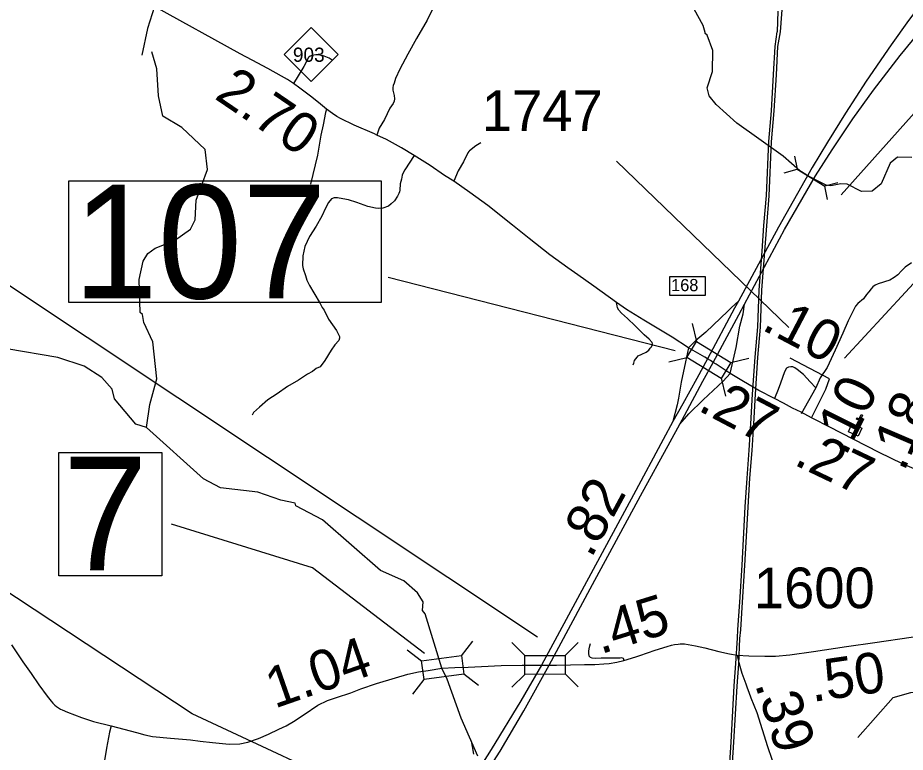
# Model space of a CAD drawing. Extents: x 2290615 to 2522933, y 819489 to 1012715.
# Drawn here: x 2382276 to 2393203, y 949222 to 958270 of the extents above; entities that cross this region are included whole.
import ezdxf

# ---------------------------------------------------------------- set-up
doc = ezdxf.new("R2010")
doc.units = 0
for name, color, linetype in [('Exist Cultural Church CELL', 7, 'Continuous'), ('Exist Hydrographic Creek Single Shore', 7, 'Continuous'), ('Exist Hydrographic Misc Water Feature', 7, 'Continuous'), ('Exist Road Non-System Type 51', 7, 'Continuous'), ('Exist Road Primary Interstate Divided Center Attributed', 7, 'Continuous'), ('Exist Road Primary Interstate Interchange CELL', 7, 'Continuous'), ('Exist Road Primary Interstate Mileage Hundredths English Label', 7, 'Continuous'), ('Exist Road Primary Interstate Ramp 1 Lane Attributed', 7, 'Continuous'), ('Exist Road Primary Interstate Structure Culvert CELL', 7, 'Continuous'), ('Exist Road Primary Interstate Structure Culvert Number Label', 7, 'Continuous'), ('Exist Road Primary NC Attributed', 7, 'Continuous'), ('Exist Road Primary NC Mileage Hundredths English Label', 7, 'Continuous'), ('Exist Road Primary NC Shield CELL', 7, 'Continuous'), ('Exist Road Primary NC Shield Number Label', 7, 'Continuous'), ('Exist Road Primary NC Structure Standard Bridge CELL', 7, 'Continuous'), ('Exist Road Primary NC Structure Standard Bridge Number Label', 7, 'Continuous'), ('Exist Road Secondary Mileage Hundredths English Label', 7, 'Continuous'), ('Exist Road Secondary Mileage Tenths English Label', 7, 'Continuous'), ('Exist Road Secondary Structure Standard Bridge CELL', 7, 'Continuous'), ('Exist Road Secondary Structure Standard Bridge Number Label', 7, 'Continuous'), ('Exist Road Secondary Type 51 Attributed', 7, 'Continuous'), ('Exist Road Secondary Type 51 Number Label', 7, 'Continuous'), ('Exist Utilities Electrical Transmission Line', 7, 'Continuous')]:
    doc.layers.add(name, color=color, linetype=linetype)

msp = doc.modelspace()

# ---------------------------------------------------------------- linework, layer by layer
at = {"layer": 'Exist Cultural Church CELL'}
msp.add_lwpolyline([(2392547, 953267), (2392599, 953244), (2392631, 953313), (2392601, 953326), (2392608, 953341), (2392637, 953328), (2392662, 953383), (2392676, 953376), (2392652, 953321), (2392681, 953308), (2392674, 953293), (2392645, 953307), (2392614, 953237), (2392667, 953213), (2392623, 953116), (2392504, 953170)], close=True, dxfattribs=at)
at = {"layer": 'Exist Hydrographic Creek Single Shore'}
for points in [[(2390741, 958077), (2390738, 958090), (2390714, 958175), (2390450, 958663), (2389898, 959372), (2389764, 959472), (2389589, 959461), (2389350, 959258), (2389193, 959189), (2388935, 959178), (2388609, 959247), (2388315, 959386), (2387641, 959959), (2387514, 960135), (2386992, 961150), (2386714, 961366), (2386572, 961412)], [(2393284, 956547), (2393109, 956553), (2393018, 956477), (2392905, 956226), (2392797, 956133), (2392664, 956131), (2392488, 956222), (2392410, 956224), (2392286, 956198), (2392230, 956208), (2392123, 956260), (2392038, 956305), (2391978, 956339), (2391903, 956384), (2391700, 956567), (2391128, 956971), (2390875, 957200), (2390790, 957308), (2390764, 957406), (2390828, 957608), (2390833, 957865), (2390764, 958056), (2390741, 958077)], [(2383863, 953222), (2383729, 953262), (2383466, 953577), (2383440, 953694), (2383313, 953839), (2383095, 953978), (2382768, 954083), (2382142, 954192)], [(2387940, 949172), (2387735, 949642), (2387562, 950124), (2387499, 950259), (2387293, 950927), (2387259, 950968), (2387266, 951077), (2387198, 951186), (2387029, 951333), (2386744, 951462), (2386027, 952086), (2385700, 952257), (2385691, 952289), (2385516, 952328), (2385231, 952425), (2384772, 952478), (2384563, 952591), (2383863, 953222)]]:
    msp.add_lwpolyline(points, dxfattribs=at)
at = {"layer": 'Exist Hydrographic Misc Water Feature'}
for points in [[(2383863, 953222), (2383901, 953506), (2383988, 953824), (2383940, 954276), (2383829, 954514), (2383811, 954615), (2383785, 954640), (2383772, 955047), (2383819, 955272), (2383876, 955366), (2383967, 955432), (2384207, 955527), (2384405, 955664), (2384462, 955781), (2384475, 956021), (2384612, 956401), (2384584, 956649), (2384297, 956920), (2384062, 957058), (2384008, 957308), (2383987, 957642), (2383926, 957850)], [(2392620, 949406), (2393055, 949896), (2393271, 949958), (2393688, 949972), (2394218, 950227), (2394450, 950289), (2394675, 950308), (2395321, 950610), (2395518, 950805), (2395759, 950881), (2396357, 950991), (2396548, 951067), (2396829, 951230), (2397255, 951152), (2397471, 951188), (2397570, 951247), (2397773, 951627), (2397888, 951736), (2398162, 951823), (2398379, 951858), (2398562, 951836)]]:
    msp.add_lwpolyline(points, dxfattribs=at)
at = {"layer": 'Exist Road Non-System Type 51'}
msp.add_line((2392100, 953713), (2391920, 953391), dxfattribs=at)
for points in [[(2387509, 958640), (2387318, 958240), (2387184, 958015), (2387078, 957821), (2386981, 957635), (2386928, 957520), (2386910, 957464), (2386898, 957434), (2386896, 957410), (2386895, 957376), (2386902, 957347), (2386912, 957312), (2386915, 957272), (2386912, 957243), (2386898, 957213), (2386859, 957155), (2386791, 957015), (2386727, 956910), (2386711, 956862), (2386698, 956825)], [(2383959, 958409), (2383875, 958136), (2383805, 957808)], [(2386148, 957747), (2386110, 957773), (2386029, 957803), (2386003, 957808), (2385975, 957813), (2385947, 957814), (2385901, 957806), (2385877, 957796), (2385856, 957779), (2385800, 957669), (2385670, 957462)], [(2386079, 957142), (2386067, 957101), (2386038, 956952), (2386009, 956824), (2385968, 956577), (2385882, 956222)], [(2387976, 956728), (2387918, 956693), (2387839, 956632), (2387830, 956622), (2387816, 956608), (2387764, 956497), (2387697, 956383), (2387645, 956259)], [(2387157, 956575), (2387043, 956396), (2387027, 956366), (2387011, 956331), (2387000, 956283), (2386985, 956225), (2386980, 956145), (2386976, 956127), (2386970, 956105), (2386953, 956071), (2386914, 956016), (2386874, 955976), (2386841, 955951), (2386771, 955926), (2386721, 955920), (2386681, 955923), (2386587, 955946), (2386450, 955994), (2386348, 956027), (2386280, 956040), (2386211, 956051), (2386173, 956052), (2386139, 956040), (2386102, 955995), (2386067, 955926), (2386020, 955827), (2385952, 955704), (2385868, 955576), (2385811, 955452), (2385785, 955339), (2385783, 955219), (2385790, 955179), (2385819, 955096), (2385835, 955039), (2385869, 954971), (2385923, 954882), (2386001, 954750), (2386025, 954701), (2386048, 954666), (2386103, 954559), (2386202, 954418), (2386236, 954345), (2386239, 954321), (2386228, 954294), (2386181, 954242), (2386134, 954176), (2386056, 954049), (2385999, 953968), (2385951, 953950), (2385904, 953913), (2385844, 953878), (2385733, 953807), (2385598, 953727), (2385470, 953639), (2385356, 953562), (2385252, 953475), (2385177, 953409), (2385162, 953373)], [(2393279, 955253), (2393202, 955196), (2393158, 955152), (2393111, 955104), (2393066, 955070), (2393014, 955039), (2392869, 954992), (2392833, 954976), (2392804, 954956), (2392783, 954932), (2392753, 954895), (2392727, 954861), (2392687, 954807), (2392618, 954751), (2392590, 954718), (2392563, 954661), (2392499, 954537), (2392433, 954385), (2392339, 954175), (2392241, 953962), (2392157, 953835), (2392100, 953713)], [(2389854, 953996), (2389860, 954016), (2389869, 954048), (2389901, 954090), (2389916, 954106), (2389958, 954127), (2390015, 954152), (2390047, 954176), (2390064, 954199), (2390078, 954216), (2390086, 954235), (2390092, 954253), (2390088, 954268), (2390050, 954311), (2389990, 954366), (2389879, 954476), (2389784, 954567), (2389711, 954632), (2389675, 954667), (2389661, 954695), (2389654, 954723), (2389648, 954761)], [(2392100, 953713), (2392032, 953787), (2391951, 953876), (2391872, 953939), (2391842, 953958), (2391820, 953968), (2391794, 953971), (2391764, 953967), (2391741, 953952), (2391718, 953908), (2391667, 953770), (2391639, 953690), (2391593, 953579)], [(2389740, 950354), (2389738, 950368), (2389732, 950377), (2389723, 950382), (2389710, 950385), (2389694, 950382), (2389662, 950381), (2389577, 950381), (2389461, 950382), (2389389, 950378), (2389350, 950381), (2389326, 950390), (2389313, 950406), (2389308, 950444), (2389308, 950469), (2389312, 950497), (2389318, 950534), (2389326, 950563)]]:
    msp.add_lwpolyline(points, dxfattribs=at)
at = {"layer": 'Exist Road Primary Interstate Divided Center Attributed'}
for points in [[(2391225, 954740), (2391718, 955662), (2392098, 956322), (2392304, 956642), (2392559, 957026), (2392813, 957379), (2393142, 957807), (2393503, 958245), (2393930, 958726), (2394529, 959405), (2395244, 960218), (2395946, 961013), (2396320, 961447), (2396738, 961985), (2396963, 962303), (2397189, 962656), (2397408, 963015), (2397617, 963399), (2397800, 963761), (2397944, 964074), (2398121, 964482), (2398330, 965052), (2398514, 965606), (2398551, 965715)], [(2393726, 958881), (2393244, 958235), (2393028, 957937), (2392722, 957489), (2392468, 957095), (2392247, 956738), (2392058, 956426), (2391642, 955690), (2391151, 954780)], [(2391151, 954780), (2391100, 954693), (2390769, 954067)], [(2390837, 954024), (2391153, 954609), (2391225, 954740)], [(2390769, 954067), (2390637, 953825), (2390465, 953516), (2390343, 953295)], [(2390426, 953264), (2390483, 953370), (2390712, 953794), (2390837, 954024)], [(2390343, 953295), (2390221, 953074), (2389856, 952395), (2389250, 951270), (2388723, 950295)], [(2388817, 950296), (2389351, 951290), (2389943, 952382), (2390307, 953047), (2390426, 953264)], [(2388723, 950295), (2388471, 949856), (2388105, 949255), (2387741, 948679), (2387400, 948179), (2387022, 947660), (2386570, 947042), (2386411, 946802), (2386286, 946615), (2384123, 943600), (2383588, 942862)], [(2383669, 942841), (2384208, 943579), (2384671, 944226), (2385165, 944906), (2386429, 946667), (2386548, 946850), (2386761, 947144), (2387079, 947593), (2387482, 948148), (2387867, 948694), (2388216, 949236), (2388506, 949731), (2388817, 950296)]]:
    msp.add_lwpolyline(points, dxfattribs=at)
at = {"layer": 'Exist Road Primary Interstate Interchange CELL'}
msp.add_lwpolyline([(2390304, 955081), (2390739, 955081), (2390739, 954847), (2390304, 954847)], close=True, dxfattribs=at)
at = {"layer": 'Exist Road Primary Interstate Ramp 1 Lane Attributed'}
for points in [[(2391151, 954780), (2391063, 954701), (2391019, 954656), (2390746, 954396), (2390624, 954296), (2390535, 954204)], [(2391048, 953888), (2391123, 954207), (2391167, 954469), (2391206, 954622), (2391225, 954740)], [(2390535, 954204), (2390497, 954033), (2390445, 953781), (2390413, 953585), (2390393, 953500), (2390343, 953295)], [(2390426, 953264), (2390538, 953389), (2390716, 953563), (2390961, 953794), (2391048, 953888)]]:
    msp.add_lwpolyline(points, dxfattribs=at)
at = {"layer": 'Exist Road Primary Interstate Structure Culvert CELL'}
for p, q in [((2391840, 956567), (2391873, 956404)), ((2391712, 956361), (2391873, 956404)), ((2391873, 956404), (2392211, 956195)), ((2392372, 956237), (2392211, 956195)), ((2392244, 956031), (2392211, 956195)), ((2387859, 949362), (2387888, 949198))]:
    msp.add_line(p, q, dxfattribs=at)
at = {"layer": 'Exist Road Primary Interstate Structure Culvert Number Label'}
msp.add_lwpolyline([(2392414, 956088), (2393834, 957678), (2395878, 958047), (2399625, 957280), (2400364, 955634)], dxfattribs=at)
at = {"layer": 'Exist Road Primary NC Attributed'}
for points in [[(2390535, 954204), (2390333, 954334), (2389985, 954545), (2389769, 954678), (2389648, 954761), (2389370, 954964), (2389173, 955103), (2389047, 955191), (2388826, 955350), (2388573, 955552), (2388367, 955716), (2388062, 955958), (2387842, 956117), (2387645, 956259), (2387531, 956328), (2387354, 956449), (2387157, 956575), (2387000, 956669), (2386816, 956769), (2386698, 956825), (2386667, 956840), (2386417, 956947), (2386249, 957029), (2386206, 957054), (2386150, 957092), (2386079, 957142), (2386002, 957207), (2385895, 957292), (2385748, 957404), (2385670, 957462), (2385599, 957511), (2385524, 957551), (2385354, 957643), (2385162, 957748), (2385014, 957827), (2383959, 958409)], [(2390769, 954067), (2390734, 954089), (2390535, 954204)], [(2390837, 954024), (2390804, 954046), (2390769, 954067)], [(2391048, 953888), (2390873, 954002), (2390837, 954024)], [(2392048, 953342), (2391921, 953410), (2391816, 953461), (2391702, 953522), (2391593, 953579), (2391401, 953677), (2391210, 953791), (2391048, 953888)], [(2393311, 952713), (2393169, 952777), (2392883, 952914), (2392568, 953073), (2392268, 953232), (2392074, 953328), (2392048, 953342)]]:
    msp.add_lwpolyline(points, dxfattribs=at)
at = {"layer": 'Exist Road Primary NC Shield CELL'}
msp.add_lwpolyline([(2385555, 957817), (2385888, 958150), (2386221, 957817), (2385888, 957484)], close=True, dxfattribs=at)
at = {"layer": 'Exist Road Primary NC Structure Standard Bridge CELL'}
for p, q in [((2390578, 954502), (2390632, 954282)), ((2390292, 954030), (2390512, 954084)), ((2391055, 954024), (2391275, 954077)), ((2390938, 953830), (2390991, 953610))]:
    msp.add_line(p, q, dxfattribs=at)
msp.add_lwpolyline([(2390632, 954282), (2391056, 954025), (2390935, 953827), (2390512, 954084)], close=True, dxfattribs=at)
at = {"layer": 'Exist Road Primary NC Structure Standard Bridge Number Label'}
msp.add_line((2390370, 954166), (2386836, 955069), dxfattribs=at)
msp.add_lwpolyline([(2382907, 956262), (2386751, 956262), (2386751, 954762), (2382907, 954762)], close=True, dxfattribs=at)
at = {"layer": 'Exist Road Secondary Structure Standard Bridge CELL'}
for p, q in [((2387740, 950411), (2387878, 950591)), ((2387069, 950485), (2387248, 950348)), ((2388359, 950573), (2388519, 950414)), ((2389015, 950414), (2389175, 950574)), ((2387770, 950187), (2387949, 950049)), ((2388360, 950022), (2388520, 950182)), ((2389016, 950187), (2389176, 950028)), ((2387141, 949938), (2387279, 950118))]:
    msp.add_line(p, q, dxfattribs=at)
for points in [[(2387248, 950348), (2387740, 950413), (2387770, 950183), (2387279, 950118)], [(2388519, 950414), (2389015, 950415), (2389016, 950183), (2388520, 950182)]]:
    msp.add_lwpolyline(points, close=True, dxfattribs=at)
at = {"layer": 'Exist Road Secondary Structure Standard Bridge Number Label'}
msp.add_line((2388674, 950641), (2381352, 955512), dxfattribs=at)
for points in [[(2388995, 947559), (2384423, 949697), (2380736, 952131), (2379777, 953053)], [(2387283, 950437), (2385905, 951493), (2384169, 952030)]]:
    msp.add_lwpolyline(points, dxfattribs=at)
msp.add_lwpolyline([(2382784, 952914), (2384051, 952914), (2384051, 951396), (2382784, 951396)], close=True, dxfattribs=at)
at = {"layer": 'Exist Road Secondary Type 51 Attributed'}
for points in [[(2392270, 953822), (2391786, 954077)], [(2392048, 953342), (2392224, 953695), (2392270, 953822)], [(2391134, 950417), (2391278, 950408), (2391476, 950404), (2391604, 950406), (2391782, 950424), (2392072, 950465), (2392480, 950525), (2392827, 950575), (2393274, 950641), (2393470, 950670), (2393563, 950687), (2393641, 950706), (2393683, 950725), (2393740, 950757)], [(2382201, 950544), (2382341, 950335), (2382440, 950191), (2382538, 950051), (2382639, 949912), (2382688, 949853), (2382710, 949827), (2382732, 949803), (2382755, 949784), (2382780, 949770), (2382801, 949755), (2382824, 949745), (2382890, 949714), (2383060, 949650), (2383211, 949603), (2383425, 949547)], [(2388817, 950296), (2388865, 950297), (2388911, 950297), (2389255, 950302), (2389382, 950305), (2389493, 950310), (2389558, 950317), (2389651, 950332), (2389740, 950354), (2389884, 950397), (2389936, 950416), (2390125, 950480), (2390270, 950525), (2390323, 950541), (2390363, 950549), (2390406, 950554), (2390432, 950557), (2390486, 950557), (2390529, 950551), (2390619, 950533), (2390734, 950509), (2390908, 950465), (2391038, 950436), (2391134, 950417)], [(2391134, 950417), (2391142, 950378), (2391152, 950328), (2391168, 950282), (2391192, 950196), (2391240, 950064), (2391258, 950017), (2391277, 949964), (2391300, 949891), (2391374, 949710), (2391441, 949503), (2391508, 949294), (2391612, 948980), (2391785, 948448)], [(2383425, 949547), (2383583, 949507), (2383738, 949467), (2383842, 949438), (2383934, 949417), (2384157, 949396), (2384402, 949376), (2384522, 949360), (2384675, 949342), (2384880, 949323), (2385012, 949325), (2385111, 949346), (2385239, 949391), (2385364, 949443), (2385490, 949507), (2385583, 949549), (2385670, 949600), (2385801, 949687), (2385971, 949803), (2386091, 949859), (2386200, 949897), (2386379, 949956), (2386500, 950003), (2386692, 950068), (2386928, 950139), (2387079, 950185), (2387211, 950213), (2387330, 950231), (2387499, 950259)], [(2387499, 950259), (2387659, 950265), (2387823, 950272), (2387985, 950277), (2388229, 950289), (2388487, 950293), (2388589, 950293), (2388675, 950294), (2388723, 950295)], [(2388723, 950295), (2388770, 950295), (2388817, 950296)], [(2383425, 949547), (2383404, 949471), (2383371, 949274), (2383341, 949095), (2383312, 948920), (2383289, 948804), (2383267, 948657), (2383254, 948582), (2383213, 948443), (2383185, 948363), (2383154, 948300), (2383084, 948196), (2382970, 948064), (2382869, 947958), (2382818, 947897), (2382731, 947810), (2382665, 947754), (2382579, 947700)]]:
    msp.add_lwpolyline(points, dxfattribs=at)
at = {"layer": 'Exist Road Secondary Type 51 Number Label'}
for p, q in [((2391770, 954454), (2389647, 956502)), ((2392453, 954075), (2394690, 956502))]:
    msp.add_line(p, q, dxfattribs=at)
at = {"layer": 'Exist Utilities Electrical Transmission Line'}
for points in [[(2391667, 958097), (2391722, 958809)], [(2391636, 958352), (2391625, 958096)], [(2391029, 948904), (2391059, 949348), (2391098, 950039), (2391118, 950315), (2391136, 950627), (2391143, 950733), (2391166, 951073), (2391194, 951528), (2391233, 952244), (2391256, 952600), (2391282, 952943), (2391301, 953269), (2391324, 953635), (2391354, 954088), (2391386, 954462), (2391405, 954916), (2391441, 955394), (2391463, 955711), (2391494, 956081), (2391523, 956745), (2391556, 957124), (2391582, 957570), (2391602, 957914), (2391625, 958096)], [(2391065, 948900), (2391093, 949347), (2391132, 950037), (2391153, 950313), (2391168, 950624), (2391177, 950730), (2391200, 951072), (2391229, 951524), (2391267, 952241), (2391290, 952599), (2391316, 952939), (2391337, 953267), (2391359, 953632), (2391388, 954086), (2391419, 954458), (2391439, 954915), (2391473, 955391), (2391497, 955707), (2391528, 956075), (2391557, 956742), (2391590, 957122), (2391616, 957566), (2391636, 957915), (2391667, 958097)]]:
    msp.add_lwpolyline(points, dxfattribs=at)

# ---------------------------------------------------------------- texts
at = {"layer": 'Exist Road Primary Interstate Interchange CELL'}
msp.add_text('168', height=150, dxfattribs=at).set_placement((2390321, 954902))
at = {"layer": 'Exist Road Primary Interstate Mileage Hundredths English Label'}
msp.add_text('.82', height=500, rotation=61.6893, dxfattribs=at).set_placement((2389336, 951601))
at = {"layer": 'Exist Road Primary NC Mileage Hundredths English Label'}
for s, rotation, p in [('2.70', 325.7474, (2384684, 957283)), ('.27', 332.1619, (2390635, 953441)), ('.27', 334.4496, (2391816, 952771))]:
    msp.add_text(s, height=500, rotation=rotation, dxfattribs=at).set_placement(p)
at = {"layer": 'Exist Road Primary NC Shield Number Label'}
msp.add_text('903', height=175, dxfattribs=at).set_placement((2385664, 957727))
at = {"layer": 'Exist Road Primary NC Structure Standard Bridge Number Label'}
msp.add_text('107', height=1400, dxfattribs=at).set_placement((2382957, 954812))
at = {"layer": 'Exist Road Secondary Mileage Hundredths English Label'}
for s, rotation, p in [('.45', 17.3367, (2389451, 950428)), ('1.04', 19.2648, (2385439, 949758)), ('.50', 8.2901, (2392059, 949841)), ('.39', 287.6783, (2391350, 950062))]:
    msp.add_text(s, height=500, rotation=rotation, dxfattribs=at).set_placement(p)
at = {"layer": 'Exist Road Secondary Mileage Tenths English Label'}
for s, rotation, p in [('.10', 332.2919, (2391420, 954435)), ('.10', 63.5118, (2392468, 952858)), ('.18', 66.8332, (2393188, 952668))]:
    msp.add_text(s, height=500, rotation=rotation, dxfattribs=at).set_placement(p)
at = {"layer": 'Exist Road Secondary Structure Standard Bridge Number Label'}
msp.add_text('7', height=1400, dxfattribs=at).set_placement((2382834, 951463))
at = {"layer": 'Exist Road Secondary Type 51 Number Label'}
for s, p in [('1747', (2387990, 956875)), ('1600', (2391339, 950997))]:
    msp.add_text(s, height=500, rotation=360, dxfattribs=at).set_placement(p)

doc.saveas('drawing.dxf')
